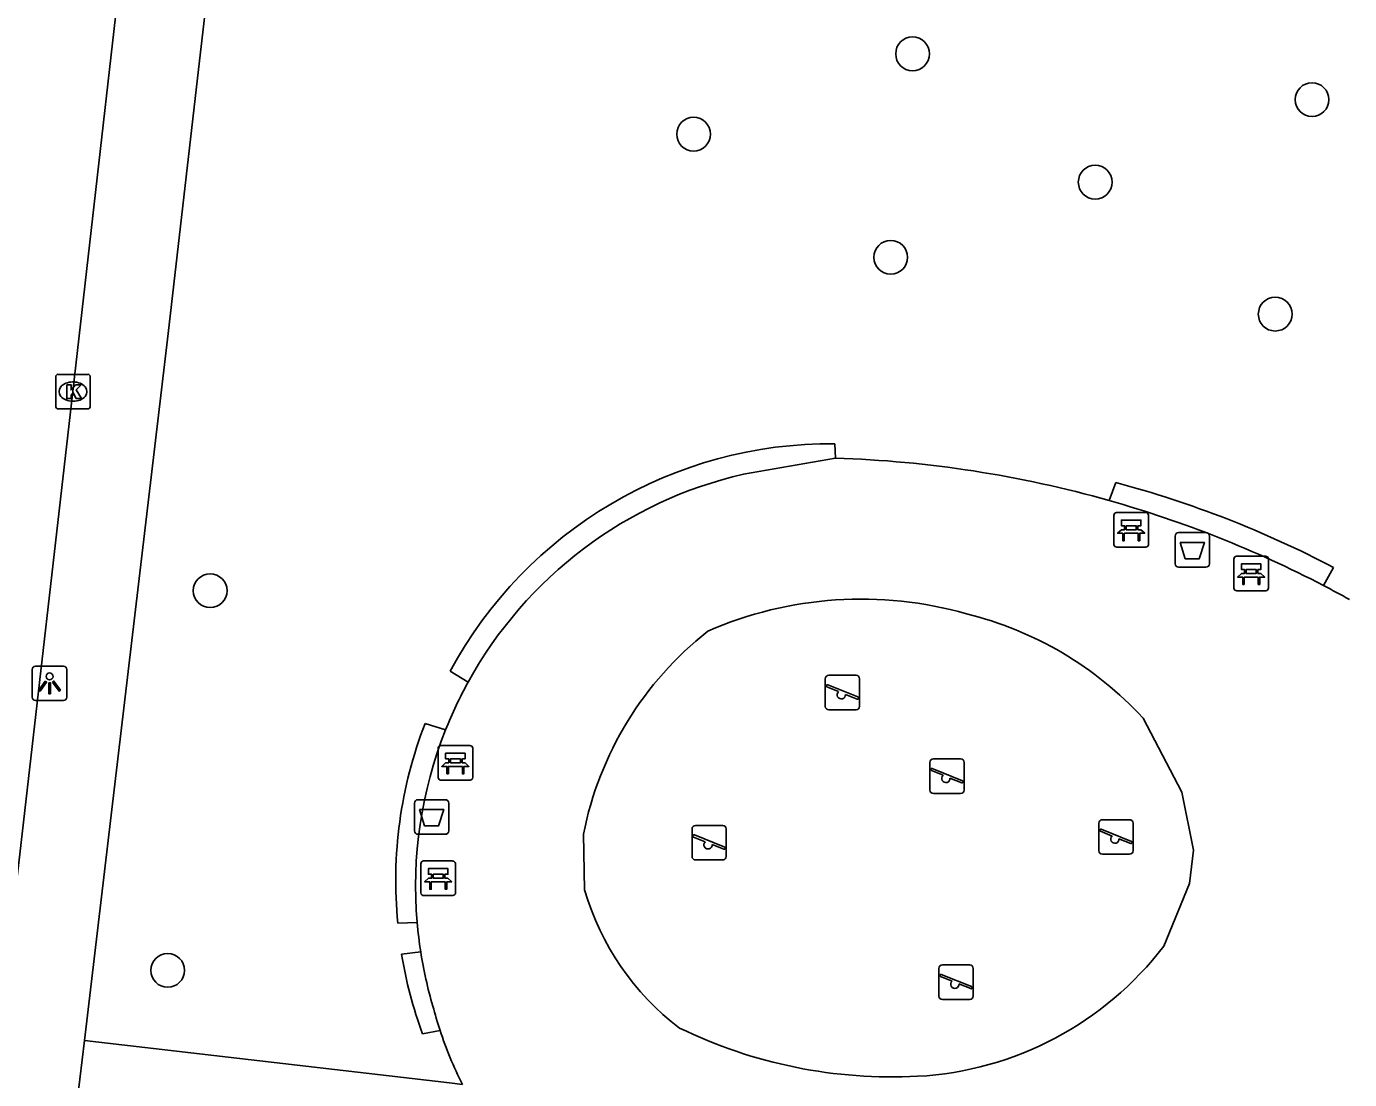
# Model space of a CAD drawing. Extents: x 161696 to 162377, y 380761 to 381673.
# Drawn here: x 162184.68 to 162222.97, y 380868.4 to 380898.88 of the extents above; entities that cross this region are included whole.
import ezdxf

# ---------------------------------------------------------------- set-up
doc = ezdxf.new("R2010")
doc.units = 0
for name, color, linetype in [('IMGEO_Afvalbak', 7, 'Continuous'), ('IMGEO_Bank', 7, 'Continuous'), ('IMGEO_Boom', 7, 'Continuous'), ('IMGEO_Haag', 7, 'Continuous'), ('IMGEO_Kolk', 7, 'Continuous'), ('IMGEO_Lichtpunt', 7, 'Continuous'), ('IMGEO_Rijbaan_lokaal_open', 7, 'Continuous'), ('IMGEO_Speelvoorziening', 7, 'Continuous'), ('IMGEO_Voetpad_open', 7, 'Continuous')]:
    doc.layers.add(name, color=color, linetype=linetype)

msp = doc.modelspace()

# ---------------------------------------------------------------- linework, layer by layer
at = {"layer": 'IMGEO_Afvalbak'}
for p, q in [((162217.928, 380883.333), (162217.928, 380884.133)), ((162217.928, 380884.133), (162217.928, 380883.333)), ((162218.028, 380884.233), (162218.818, 380884.233)), ((162218.818, 380884.233), (162218.028, 380884.233)), ((162218.918, 380884.133), (162218.918, 380883.333)), ((162218.918, 380883.333), (162218.918, 380884.133)), ((162218.818, 380883.233), (162218.028, 380883.233)), ((162218.028, 380883.233), (162218.818, 380883.233)), ((162195.911, 380875.602), (162195.911, 380876.402)), ((162195.911, 380876.402), (162195.911, 380875.602)), ((162196.011, 380876.502), (162196.801, 380876.502)), ((162196.801, 380876.502), (162196.011, 380876.502)), ((162196.901, 380876.402), (162196.901, 380875.602)), ((162196.901, 380875.602), (162196.901, 380876.402)), ((162196.801, 380875.502), (162196.011, 380875.502)), ((162196.011, 380875.502), (162196.801, 380875.502))]:
    msp.add_line(p, q, dxfattribs=at)
for points in [[(162218.071, 380883.947), (162218.775, 380883.947), (162218.626, 380883.477), (162218.22, 380883.477), (162218.071, 380883.947)], [(162196.054, 380876.216), (162196.758, 380876.216), (162196.609, 380875.746), (162196.203, 380875.746), (162196.054, 380876.216)]]:
    msp.add_lwpolyline(points, dxfattribs=at)
for centre, start, end in [((162218.028, 380884.133), 90, 180), ((162218.028, 380884.133), 90, 180), ((162218.818, 380884.133), 0, 90), ((162218.818, 380884.133), 360, 90), ((162218.028, 380883.333), 180, 270), ((162218.028, 380883.333), 180, 270), ((162218.818, 380883.333), 270, 0), ((162218.818, 380883.333), 270, 0), ((162196.011, 380876.402), 90, 180), ((162196.011, 380876.402), 90, 180), ((162196.801, 380876.402), 0, 90), ((162196.801, 380876.402), 360, 90), ((162196.011, 380875.602), 180, 270), ((162196.011, 380875.602), 180, 270), ((162196.801, 380875.602), 270, 0), ((162196.801, 380875.602), 270, 0)]:
    msp.add_arc(centre, 0.1, start, end, dxfattribs=at)
at = {"layer": 'IMGEO_Bank'}
for p, q in [((162216.23, 380884.814), (162217.071, 380884.814)), ((162217.071, 380884.814), (162216.23, 380884.814)), ((162216.155, 380883.889), (162216.155, 380884.73)), ((162216.155, 380884.73), (162216.155, 380883.889)), ((162216.464, 380884.32), (162216.464, 380884.426)), ((162216.508, 380884.426), (162216.508, 380884.32)), ((162216.796, 380884.432), (162216.514, 380884.432)), ((162216.802, 380884.32), (162216.802, 380884.426)), ((162216.846, 380884.426), (162216.846, 380884.32)), ((162217.155, 380884.739), (162217.155, 380883.898)), ((162217.155, 380883.898), (162217.155, 380884.739)), ((162216.852, 380884.212), (162216.459, 380884.212)), ((162216.514, 380884.314), (162216.796, 380884.314)), ((162217.08, 380883.814), (162216.239, 380883.814)), ((162216.239, 380883.814), (162217.08, 380883.814)), ((162219.627, 380882.624), (162219.627, 380883.465)), ((162219.627, 380883.465), (162219.627, 380882.624)), ((162219.702, 380883.549), (162220.543, 380883.549)), ((162220.543, 380883.549), (162219.702, 380883.549)), ((162220.627, 380883.474), (162220.627, 380882.633)), ((162220.627, 380882.633), (162220.627, 380883.474)), ((162220.324, 380882.947), (162219.931, 380882.947)), ((162219.936, 380883.055), (162219.936, 380883.161)), ((162219.98, 380883.161), (162219.98, 380883.055)), ((162220.268, 380883.167), (162219.986, 380883.167)), ((162219.986, 380883.049), (162220.268, 380883.049)), ((162220.274, 380883.055), (162220.274, 380883.161)), ((162220.318, 380883.161), (162220.318, 380883.055)), ((162220.552, 380882.549), (162219.711, 380882.549)), ((162219.711, 380882.549), (162220.552, 380882.549)), ((162196.594, 380877.143), (162196.594, 380877.984)), ((162196.594, 380877.984), (162196.594, 380877.143)), ((162196.669, 380878.068), (162197.51, 380878.068)), ((162197.51, 380878.068), (162196.669, 380878.068)), ((162197.594, 380877.993), (162197.594, 380877.152)), ((162197.594, 380877.152), (162197.594, 380877.993)), ((162196.903, 380877.574), (162196.903, 380877.68)), ((162196.947, 380877.68), (162196.947, 380877.574)), ((162197.235, 380877.686), (162196.953, 380877.686)), ((162196.953, 380877.568), (162197.235, 380877.568)), ((162197.241, 380877.574), (162197.241, 380877.68)), ((162197.285, 380877.68), (162197.285, 380877.574)), ((162197.291, 380877.466), (162196.898, 380877.466)), ((162197.519, 380877.068), (162196.678, 380877.068)), ((162196.678, 380877.068), (162197.519, 380877.068)), ((162196.097, 380873.804), (162196.097, 380874.645)), ((162196.097, 380874.645), (162196.097, 380873.804)), ((162196.172, 380874.729), (162197.013, 380874.729)), ((162197.013, 380874.729), (162196.172, 380874.729)), ((162197.097, 380874.654), (162197.097, 380873.813)), ((162197.097, 380873.813), (162197.097, 380874.654)), ((162196.794, 380874.127), (162196.401, 380874.127)), ((162196.406, 380874.235), (162196.406, 380874.341)), ((162196.45, 380874.341), (162196.45, 380874.235)), ((162196.738, 380874.347), (162196.456, 380874.347)), ((162196.456, 380874.229), (162196.738, 380874.229)), ((162196.744, 380874.235), (162196.744, 380874.341)), ((162196.788, 380874.341), (162196.788, 380874.235)), ((162197.022, 380873.729), (162196.181, 380873.729)), ((162196.181, 380873.729), (162197.022, 380873.729))]:
    msp.add_line(p, q, dxfattribs=at)
for points in [[(162216.458, 380884.432), (162216.372, 380884.432), (162216.372, 380884.593), (162216.935, 380884.593), (162216.935, 380884.432), (162216.852, 380884.432)], [(162216.402, 380884.212), (162216.26, 380884.212), (162216.372, 380884.314), (162216.458, 380884.314)], [(162216.452, 380884.205), (162216.452, 380883.998), (162216.409, 380883.998), (162216.409, 380884.205)], [(162216.852, 380884.314), (162216.935, 380884.314), (162217.047, 380884.212), (162216.908, 380884.212)], [(162216.902, 380884.205), (162216.902, 380883.998), (162216.858, 380883.998), (162216.858, 380884.205)], [(162219.93, 380883.167), (162219.844, 380883.167), (162219.844, 380883.328), (162220.407, 380883.328), (162220.407, 380883.167), (162220.324, 380883.167)], [(162219.874, 380882.947), (162219.732, 380882.947), (162219.844, 380883.049), (162219.93, 380883.049)], [(162219.924, 380882.94), (162219.924, 380882.733), (162219.881, 380882.733), (162219.881, 380882.94)], [(162220.324, 380883.049), (162220.407, 380883.049), (162220.519, 380882.947), (162220.38, 380882.947)], [(162220.374, 380882.94), (162220.374, 380882.733), (162220.33, 380882.733), (162220.33, 380882.94)], [(162196.841, 380877.466), (162196.699, 380877.466), (162196.811, 380877.568), (162196.897, 380877.568)], [(162196.897, 380877.686), (162196.811, 380877.686), (162196.811, 380877.847), (162197.374, 380877.847), (162197.374, 380877.686), (162197.291, 380877.686)], [(162197.291, 380877.568), (162197.374, 380877.568), (162197.486, 380877.466), (162197.347, 380877.466)], [(162196.891, 380877.459), (162196.891, 380877.252), (162196.848, 380877.252), (162196.848, 380877.459)], [(162197.341, 380877.459), (162197.341, 380877.252), (162197.297, 380877.252), (162197.297, 380877.459)], [(162196.4, 380874.347), (162196.314, 380874.347), (162196.314, 380874.508), (162196.877, 380874.508), (162196.877, 380874.347), (162196.794, 380874.347)], [(162196.344, 380874.127), (162196.202, 380874.127), (162196.314, 380874.229), (162196.4, 380874.229)], [(162196.394, 380874.12), (162196.394, 380873.913), (162196.351, 380873.913), (162196.351, 380874.12)], [(162196.794, 380874.229), (162196.877, 380874.229), (162196.989, 380874.127), (162196.85, 380874.127)], [(162196.844, 380874.12), (162196.844, 380873.913), (162196.8, 380873.913), (162196.8, 380874.12)]]:
    msp.add_lwpolyline(points, dxfattribs=at)
for centre, radius, start, end in [((162216.233, 380884.736), 0.0779, 92.4484, 184.2845), ((162216.233, 380884.736), 0.0779, 92.4484, 184.2845), ((162217.077, 380884.736), 0.0779, 2.4484, 94.2845), ((162217.077, 380884.736), 0.0779, 2.4484, 94.2845), ((162216.457, 380884.425), 0.00671, 2.8957, 87.1043), ((162216.514, 380884.425), 0.00671, 92.8957, 177.1043), ((162216.796, 380884.425), 0.00671, 2.8957, 87.1043), ((162216.853, 380884.425), 0.00671, 92.8957, 177.1043), ((162216.402, 380884.205), 0.00671, 2.8957, 87.1043), ((162216.459, 380884.205), 0.00671, 92.8957, 177.1043), ((162216.457, 380884.321), 0.00671, 272.8957, 357.1043), ((162216.514, 380884.321), 0.00671, 182.8957, 267.1043), ((162216.796, 380884.321), 0.00671, 272.8957, 357.1043), ((162216.853, 380884.321), 0.00671, 182.8957, 267.1043), ((162216.851, 380884.205), 0.00671, 2.8957, 87.1043), ((162216.908, 380884.205), 0.00671, 92.8957, 177.1043), ((162216.233, 380883.892), 0.0779, 182.4484, 274.2845), ((162216.233, 380883.892), 0.0779, 182.4484, 274.2845), ((162217.077, 380883.892), 0.0779, 272.4484, 4.2845), ((162217.077, 380883.892), 0.0779, 272.4484, 4.2845), ((162219.705, 380883.471), 0.0779, 92.4484, 184.2845), ((162219.705, 380883.471), 0.0779, 92.4484, 184.2845), ((162220.549, 380883.471), 0.0779, 2.4484, 94.2845), ((162220.549, 380883.471), 0.0779, 2.4484, 94.2845), ((162219.874, 380882.94), 0.00671, 2.8957, 87.1043), ((162219.931, 380882.94), 0.00671, 92.8957, 177.1043), ((162219.929, 380883.16), 0.00671, 2.8957, 87.1043), ((162219.929, 380883.056), 0.00671, 272.8957, 357.1043), ((162219.986, 380883.16), 0.00671, 92.8957, 177.1043), ((162219.986, 380883.056), 0.00671, 182.8957, 267.1043), ((162220.268, 380883.16), 0.00671, 2.8957, 87.1043), ((162220.268, 380883.056), 0.00671, 272.8957, 357.1043), ((162220.325, 380883.16), 0.00671, 92.8957, 177.1043), ((162220.325, 380883.056), 0.00671, 182.8957, 267.1043), ((162220.323, 380882.94), 0.00671, 2.8957, 87.1043), ((162220.38, 380882.94), 0.00671, 92.8957, 177.1043), ((162219.705, 380882.627), 0.0779, 182.4484, 274.2845), ((162219.705, 380882.627), 0.0779, 182.4484, 274.2845), ((162220.549, 380882.627), 0.0779, 272.4484, 4.2845), ((162220.549, 380882.627), 0.0779, 272.4484, 4.2845), ((162196.672, 380877.99), 0.0779, 92.4484, 184.2845), ((162196.672, 380877.99), 0.0779, 92.4484, 184.2845), ((162197.516, 380877.99), 0.0779, 2.4484, 94.2845), ((162197.516, 380877.99), 0.0779, 2.4484, 94.2845), ((162196.896, 380877.679), 0.00671, 2.8957, 87.1043), ((162196.896, 380877.575), 0.00671, 272.8957, 357.1043), ((162196.953, 380877.679), 0.00671, 92.8957, 177.1043), ((162196.953, 380877.575), 0.00671, 182.8957, 267.1043), ((162197.235, 380877.679), 0.00671, 2.8957, 87.1043), ((162197.235, 380877.575), 0.00671, 272.8957, 357.1043), ((162197.292, 380877.679), 0.00671, 92.8957, 177.1043), ((162197.292, 380877.575), 0.00671, 182.8957, 267.1043), ((162196.672, 380877.146), 0.0779, 182.4484, 274.2845), ((162196.672, 380877.146), 0.0779, 182.4484, 274.2845), ((162196.841, 380877.459), 0.00671, 2.8957, 87.1043), ((162196.898, 380877.459), 0.00671, 92.8957, 177.1043), ((162197.29, 380877.459), 0.00671, 2.8957, 87.1043), ((162197.347, 380877.459), 0.00671, 92.8957, 177.1043), ((162197.516, 380877.146), 0.0779, 272.4484, 4.2845), ((162197.516, 380877.146), 0.0779, 272.4484, 4.2845), ((162196.175, 380874.651), 0.0779, 92.4484, 184.2845), ((162196.175, 380874.651), 0.0779, 92.4484, 184.2845), ((162197.019, 380874.651), 0.0779, 2.4484, 94.2845), ((162197.019, 380874.651), 0.0779, 2.4484, 94.2845), ((162196.344, 380874.12), 0.00671, 2.8957, 87.1043), ((162196.401, 380874.12), 0.00671, 92.8957, 177.1043), ((162196.399, 380874.34), 0.00671, 2.8957, 87.1043), ((162196.399, 380874.236), 0.00671, 272.8957, 357.1043), ((162196.456, 380874.34), 0.00671, 92.8957, 177.1043), ((162196.456, 380874.236), 0.00671, 182.8957, 267.1043), ((162196.738, 380874.34), 0.00671, 2.8957, 87.1043), ((162196.738, 380874.236), 0.00671, 272.8957, 357.1043), ((162196.795, 380874.34), 0.00671, 92.8957, 177.1043), ((162196.795, 380874.236), 0.00671, 182.8957, 267.1043), ((162196.793, 380874.12), 0.00671, 2.8957, 87.1043), ((162196.85, 380874.12), 0.00671, 92.8957, 177.1043), ((162196.175, 380873.807), 0.0779, 182.4484, 274.2845), ((162196.175, 380873.807), 0.0779, 182.4484, 274.2845), ((162197.019, 380873.807), 0.0779, 272.4484, 4.2845), ((162197.019, 380873.807), 0.0779, 272.4484, 4.2845)]:
    msp.add_arc(centre, radius, start, end, dxfattribs=at)
at = {"layer": 'IMGEO_Boom'}
for centre in [(162210.326, 380898.09), (162221.888, 380896.763), (162203.988, 380895.764), (162215.613, 380894.374), (162209.694, 380892.2), (162220.823, 380890.556), (162189.994, 380882.551), (162188.766, 380871.564)]:
    msp.add_circle(centre, 0.489, dxfattribs=at)
at = {"layer": 'IMGEO_Haag'}
for points in [[(162208.094, 380886.386), (162208.072, 380886.804)], [(162216.209, 380885.682), (162216.02, 380885.159)], [(162222.221, 380882.701), (162222.511, 380883.226)], [(162196.943, 380880.219), (162197.463, 380879.908)], [(162196.81, 380878.526), (162196.216, 380878.709)], [(162195.428, 380872.927), (162195.986, 380872.951)], [(162196.089, 380872.1), (162195.536, 380872.03)], [(162196.144, 380869.725), (162196.649, 380869.827)]]:
    msp.add_lwpolyline(points, dxfattribs=at)
for centre, radius, start, end in [((162207.966, 380874.287), 12.518, 89.5133, 151.7121), ((162208.339, 380856.174), 30.539, 62.3504, 75.0661), ((162207.921, 380874.169), 12.554, 158.8004, 185.6781), ((162207.933, 380874.067), 12.564, 189.3328, 200.2204)]:
    msp.add_arc(centre, radius, start, end, dxfattribs=at)
at = {"layer": 'IMGEO_Kolk'}
for p, q in [((162185.525, 380887.887), (162185.525, 380888.739)), ((162185.6, 380888.813), (162186.452, 380888.813)), ((162186.013, 380888.593), (162186.038, 380888.593)), ((162186.526, 380888.739), (162186.526, 380887.887)), ((162186.036, 380888.033), (162186.011, 380888.033)), ((162186.452, 380887.813), (162185.6, 380887.813))]:
    msp.add_line(p, q, dxfattribs=at)
for points in [[(162185.525, 380887.887), (162185.525, 380888.739)], [(162185.6, 380888.813), (162186.452, 380888.813)], [(162186.526, 380888.739), (162186.526, 380887.887)], [(162185.846, 380888.513), (162185.969, 380888.513), (162185.969, 380888.362), (162186.099, 380888.513), (162186.263, 380888.513), (162186.117, 380888.362), (162186.27, 380888.113), (162186.118, 380888.113), (162186.033, 380888.277), (162185.969, 380888.21), (162185.969, 380888.113), (162185.846, 380888.113), (162185.846, 380888.513)], [(162186.452, 380887.813), (162185.6, 380887.813)]]:
    msp.add_lwpolyline(points, dxfattribs=at)
for centre, start, end in [((162185.602, 380888.737), 91.552, 178.448), ((162185.602, 380888.737), 91.552, 178.448), ((162186.45, 380888.737), 1.552, 88.448), ((162186.45, 380888.737), 1.552, 88.448), ((162185.602, 380887.889), 181.552, 268.448), ((162185.602, 380887.889), 181.552, 268.448), ((162186.45, 380887.889), 271.552, 358.448), ((162186.45, 380887.889), 271.552, 358.448)]:
    msp.add_arc(centre, 0.0765, start, end, dxfattribs=at)
for centre, major_axis, ratio, start_param, end_param in [((162186.012, 380888.313), (-0.387, 0.002), 0.722429, 4.712389, 7.853982), ((162186.037, 380888.313), (-0.39, 0.002), 0.717154, 1.570796, 4.712389)]:
    msp.add_ellipse(centre, major_axis=major_axis, ratio=ratio, start_param=start_param, end_param=end_param, dxfattribs=at)
at = {"layer": 'IMGEO_Lichtpunt'}
for p, q in [((162184.848, 380880.273), (162184.848, 380879.466)), ((162184.848, 380880.273), (162184.848, 380879.466)), ((162185.75, 380880.368), (162184.942, 380880.368)), ((162185.75, 380880.368), (162184.942, 380880.368)), ((162185.844, 380879.466), (162185.844, 380880.273)), ((162185.844, 380879.466), (162185.844, 380880.273)), ((162184.942, 380879.372), (162185.75, 380879.372)), ((162184.942, 380879.372), (162185.75, 380879.372))]:
    msp.add_line(p, q, dxfattribs=at)
for points in [[(162185.222, 380879.937), (162185.261, 380879.909), (162185.073, 380879.647), (162185.035, 380879.674), (162185.222, 380879.937)], [(162185.324, 380879.889), (162185.371, 380879.889), (162185.371, 380879.567), (162185.324, 380879.567), (162185.324, 380879.889)], [(162185.434, 380879.909), (162185.472, 380879.936), (162185.659, 380879.674), (162185.62, 380879.646), (162185.434, 380879.909)]]:
    msp.add_lwpolyline(points, dxfattribs=at)
msp.add_circle((162185.347, 380880.071), 0.0994, dxfattribs=at)
for centre, start, end in [((162184.942, 380880.273), 90, 180), ((162184.942, 380880.273), 90, 180), ((162185.75, 380880.273), 0, 90), ((162185.75, 380880.273), 0, 90), ((162184.942, 380879.466), 180, 270), ((162184.942, 380879.466), 180, 270), ((162185.75, 380879.466), 270, 0), ((162185.75, 380879.466), 270, 360)]:
    msp.add_arc(centre, 0.0946, start, end, dxfattribs=at)
at = {"layer": 'IMGEO_Rijbaan_lokaal_open'}
msp.add_lwpolyline([(162187.923, 380905.013), (162186.025, 380888.313), (162184.491, 380874.927), (162183.917, 380870.085)], dxfattribs=at)
at = {"layer": 'IMGEO_Speelvoorziening'}
for p, q in [((162207.801, 380879.203), (162207.801, 380880.003)), ((162207.801, 380880.003), (162207.801, 380879.203)), ((162207.87, 380879.828), (162208.746, 380879.475)), ((162207.901, 380880.103), (162208.691, 380880.103)), ((162208.691, 380880.103), (162207.901, 380880.103)), ((162208.791, 380880.003), (162208.791, 380879.203)), ((162208.791, 380879.203), (162208.791, 380880.003)), ((162208.184, 380879.631), (162207.845, 380879.768)), ((162208.722, 380879.415), (162208.382, 380879.552)), ((162208.691, 380879.103), (162207.901, 380879.103)), ((162207.901, 380879.103), (162208.691, 380879.103)), ((162210.828, 380876.781), (162210.828, 380877.581)), ((162210.828, 380877.581), (162210.828, 380876.781)), ((162210.928, 380877.681), (162211.718, 380877.681)), ((162211.718, 380877.681), (162210.928, 380877.681)), ((162211.818, 380877.581), (162211.818, 380876.781)), ((162211.818, 380876.781), (162211.818, 380877.581)), ((162211.211, 380877.209), (162210.872, 380877.346)), ((162210.897, 380877.406), (162211.773, 380877.053)), ((162211.749, 380876.993), (162211.409, 380877.13)), ((162211.718, 380876.681), (162210.928, 380876.681)), ((162210.928, 380876.681), (162211.718, 380876.681)), ((162203.943, 380874.858), (162203.943, 380875.658)), ((162203.943, 380875.658), (162203.943, 380874.858)), ((162204.043, 380875.758), (162204.833, 380875.758)), ((162204.833, 380875.758), (162204.043, 380875.758)), ((162204.933, 380875.658), (162204.933, 380874.858)), ((162204.933, 380874.858), (162204.933, 380875.658)), ((162215.719, 380875.024), (162215.719, 380875.824)), ((162215.719, 380875.824), (162215.719, 380875.024)), ((162216.102, 380875.452), (162215.763, 380875.589)), ((162215.788, 380875.649), (162216.664, 380875.296)), ((162215.819, 380875.924), (162216.609, 380875.924)), ((162216.609, 380875.924), (162215.819, 380875.924)), ((162216.709, 380875.824), (162216.709, 380875.024)), ((162216.709, 380875.024), (162216.709, 380875.824)), ((162204.326, 380875.286), (162203.987, 380875.423)), ((162204.012, 380875.483), (162204.888, 380875.13)), ((162204.864, 380875.07), (162204.524, 380875.207)), ((162216.64, 380875.236), (162216.3, 380875.373)), ((162216.609, 380874.924), (162215.819, 380874.924)), ((162215.819, 380874.924), (162216.609, 380874.924)), ((162204.833, 380874.758), (162204.043, 380874.758)), ((162204.043, 380874.758), (162204.833, 380874.758)), ((162211.089, 380870.822), (162211.089, 380871.622)), ((162211.089, 380871.622), (162211.089, 380870.822)), ((162211.472, 380871.25), (162211.133, 380871.387)), ((162211.158, 380871.447), (162212.034, 380871.094)), ((162211.189, 380871.722), (162211.979, 380871.722)), ((162211.979, 380871.722), (162211.189, 380871.722)), ((162212.079, 380871.622), (162212.079, 380870.822)), ((162212.079, 380870.822), (162212.079, 380871.622)), ((162212.01, 380871.034), (162211.67, 380871.171)), ((162211.979, 380870.722), (162211.189, 380870.722)), ((162211.189, 380870.722), (162211.979, 380870.722))]:
    msp.add_line(p, q, dxfattribs=at)
for centre, radius, start, end in [((162207.901, 380880.003), 0.1, 90, 180), ((162207.901, 380880.003), 0.1, 90, 180), ((162207.858, 380879.798), 0.0327, 68.078, 248.078), ((162208.691, 380880.003), 0.1, 0, 90), ((162208.691, 380880.003), 0.1, 360, 90), ((162208.263, 380879.541), 0.12, 130.9928, 5.1632), ((162208.734, 380879.445), 0.0327, 248.078, 68.078), ((162207.901, 380879.203), 0.1, 180, 270), ((162207.901, 380879.203), 0.1, 180, 270), ((162208.691, 380879.203), 0.1, 270, 0), ((162208.691, 380879.203), 0.1, 270, 0), ((162210.928, 380877.581), 0.1, 90, 180), ((162210.928, 380877.581), 0.1, 90, 180), ((162211.718, 380877.581), 0.1, 0, 90), ((162211.718, 380877.581), 0.1, 360, 90), ((162210.885, 380877.376), 0.0327, 68.078, 248.078), ((162211.29, 380877.119), 0.12, 130.9928, 5.1632), ((162210.928, 380876.781), 0.1, 180, 270), ((162210.928, 380876.781), 0.1, 180, 270), ((162211.718, 380876.781), 0.1, 270, 0), ((162211.718, 380876.781), 0.1, 270, 0), ((162211.761, 380877.023), 0.0327, 248.078, 68.078), ((162204.043, 380875.658), 0.1, 90, 180), ((162204.043, 380875.658), 0.1, 90, 180), ((162204.833, 380875.658), 0.1, 0, 90), ((162204.833, 380875.658), 0.1, 360, 90), ((162215.819, 380875.824), 0.1, 90, 180), ((162215.819, 380875.824), 0.1, 90, 180), ((162215.776, 380875.619), 0.0327, 68.078, 248.078), ((162216.609, 380875.824), 0.1, 0, 90), ((162216.609, 380875.824), 0.1, 360, 90), ((162204, 380875.453), 0.0327, 68.078, 248.078), ((162204.405, 380875.196), 0.12, 130.9928, 5.1632), ((162216.181, 380875.362), 0.12, 130.9928, 5.1632), ((162216.652, 380875.266), 0.0327, 248.078, 68.078), ((162204.043, 380874.858), 0.1, 180, 270), ((162204.043, 380874.858), 0.1, 180, 270), ((162204.833, 380874.858), 0.1, 270, 0), ((162204.833, 380874.858), 0.1, 270, 0), ((162204.876, 380875.1), 0.0327, 248.078, 68.078), ((162215.819, 380875.024), 0.1, 180, 270), ((162215.819, 380875.024), 0.1, 180, 270), ((162216.609, 380875.024), 0.1, 270, 0), ((162216.609, 380875.024), 0.1, 270, 0), ((162211.189, 380871.622), 0.1, 90, 180), ((162211.189, 380871.622), 0.1, 90, 180), ((162211.146, 380871.417), 0.0327, 68.078, 248.078), ((162211.979, 380871.622), 0.1, 0, 90), ((162211.979, 380871.622), 0.1, 360, 90), ((162211.551, 380871.16), 0.12, 130.9928, 5.1632), ((162212.022, 380871.064), 0.0327, 248.078, 68.078), ((162211.189, 380870.822), 0.1, 180, 270), ((162211.189, 380870.822), 0.1, 180, 270), ((162211.979, 380870.822), 0.1, 270, 0), ((162211.979, 380870.822), 0.1, 270, 0)]:
    msp.add_arc(centre, radius, start, end, dxfattribs=at)
at = {"layer": 'IMGEO_Voetpad_open'}
for points in [[(162189.996, 380900.56), (162189.655, 380897.636), (162188.777, 380889.994), (162186.359, 380869.537)], [(162205.435, 380885.923), (162208.094, 380886.386)], [(162216.995, 380878.868), (162216.998, 380878.864), (162218.124, 380876.722), (162218.455, 380875.046), (162218.345, 380874.076), (162217.599, 380872.268)], [(162200.833, 380873.895), (162200.799, 380875.505)], [(162186.359, 380869.537), (162186.025, 380866.734)], [(162186.359, 380869.537), (162196.926, 380868.307), (162197.298, 380868.263)]]:
    msp.add_lwpolyline(points, dxfattribs=at)
for centre, radius, start, end in [((162207.081, 380853.631), 32.771, 74.171, 88.2291), ((162208.168, 380874.01), 12.223, 102.9224, 151.1479), ((162207.238, 380853.953), 32.418, 62.4722, 74.2822), ((162205.138, 380849.956), 36.933, 61.1227, 62.4484), ((162208.841, 380871.266), 11.044, 74.0007, 113.7179), ((162209.443, 380871.902), 10.274, 42.6857, 76.248), ((162210.518, 380873.586), 9.906, 128.1456, 168.8312), ((162208.262, 380873.96), 12.328, 151.155, 158.2632), ((162208.151, 380874.001), 12.21, 158.2496, 184.9352), ((162208.239, 380876.035), 7.709, 196.1202, 232.7995), ((162208.183, 380873.995), 12.241, 184.8946, 188.9077), ((162209.956, 380878.095), 9.611, 273.0769, 322.6785), ((162208.183, 380873.995), 12.242, 188.9072, 196.4588), ((162206.644, 380873.149), 10.533, 194.4134, 198.3834), ((162207.459, 380873.396), 11.384, 198.2715, 206.8017), ((162209.736, 380882.576), 14.097, 244.0978, 272.9916)]:
    msp.add_arc(centre, radius, start, end, dxfattribs=at)

doc.saveas('drawing.dxf')
